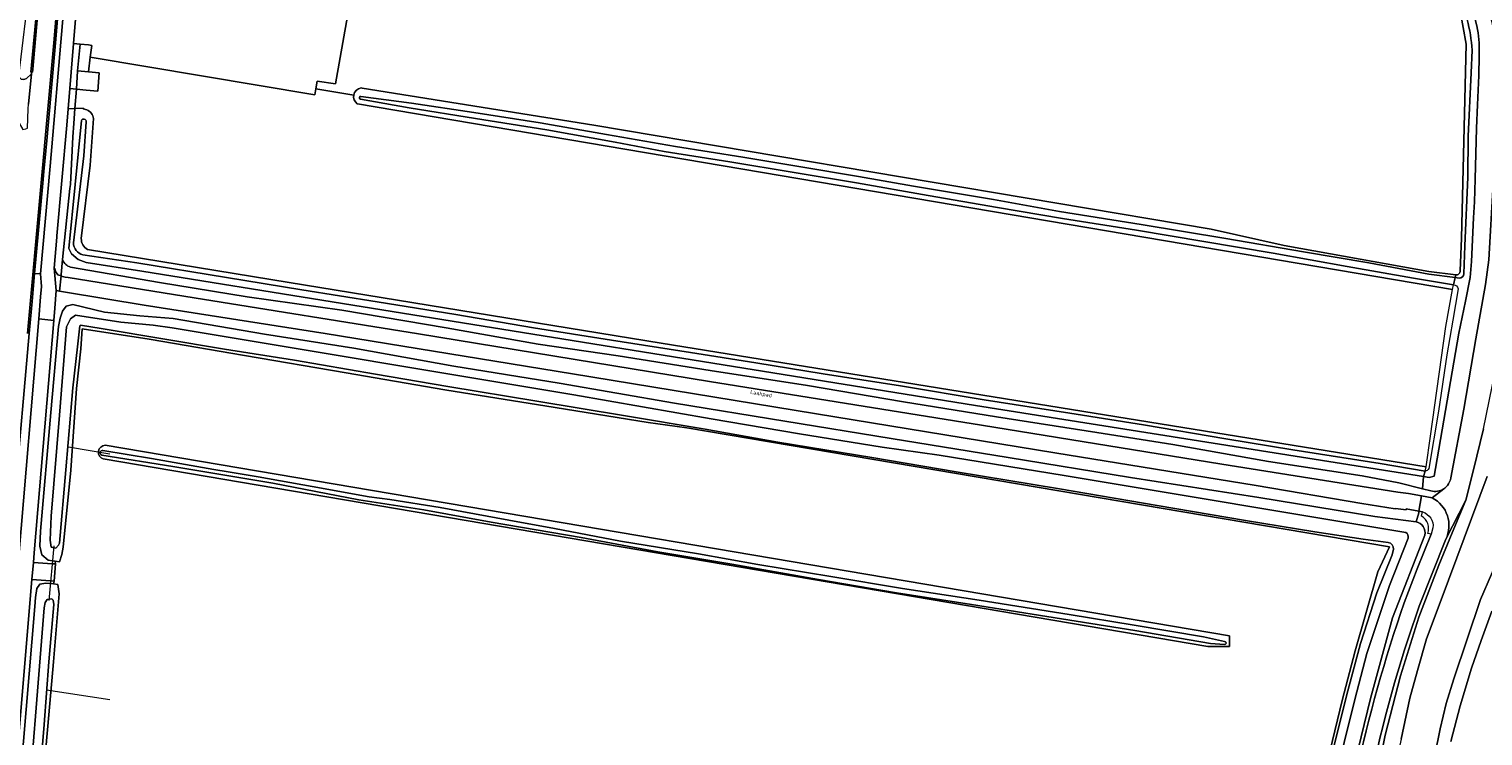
# Model space of a CAD drawing. Header units: metres. Extents: x 149984 to 156489, y 469398 to 478068.
# Tile 631 of 656: x 155275 to 155610, y 471091 to 471254. Entities that reach past the tile are written whole.
import ezdxf
from ezdxf.enums import TextEntityAlignment as Align

# ---------------------------------------------------------------- set-up
doc = ezdxf.new("R2010")
doc.units = ezdxf.units.M
doc.header["$LTSCALE"] = 0.75
for name, color, linetype, lineweight in [('B-WE-GR-GRAS-GV', 252, 'Continuous', 13), ('B-WE-GR-STRUIK-GV', 252, 'Continuous', 13), ('B-WE-KW-KUNSTWERK_DUIKER-G', 6, 'Continuous', 18), ('B-WE-KW-KUNSTWERK_GEMAAL-GV', 6, 'Continuous', 18), ('B-WE-OG-BEBOUWING_LAGE TRAFO-GV', 6, 'Continuous', 18), ('B-WE-OG-TERREIN_ERF-GV', 252, 'Continuous', 18), ('B-WE-OG-TERREIN_OEVER-GV', 252, 'Continuous', 18), ('B-WE-OG-TOPOGRAFIE-T18', 7, 'Continuous', 18), ('B-WE-OG-WATER_SLOOT-GV', 252, 'Continuous', 18), ('B-WE-OG-WEG-GV', 252, 'Continuous', 18), ('B-WE-VH-GESLOTENVERHARDING_ASFALT-GV', 252, 'Continuous', 18), ('B-WE-VH-GESLOTENVERHARDING_BETON-GV', 252, 'Continuous', 18), ('B-WE-VH-ONVERHARD-GV', 252, 'Continuous', 18), ('B-WE-VH-OPENVERHARDING_BETONSTRAATSTEEN-GV', 252, 'Continuous', 18)]:
    doc.layers.add(name, color=color, linetype=linetype, lineweight=lineweight)
doc.styles.add('NLCS-ISO-M500-T18', font='NLCS-ISO.ttf', dxfattribs={"height": 0.9})

msp = doc.modelspace()

# ---------------------------------------------------------------- linework, layer by layer
at = {"layer": 'B-WE-GR-GRAS-GV', "flags": 128}
for points in [[(155494.017, 471290.542), (155474.687, 471293.766), (155460.88, 471296.042), (155446.571, 471298.319), (155430.367, 471301.188), (155414.681, 471303.566), (155413.529, 471304.362), (155407.489, 471308.536), (155363.899, 471315.368), (155361.592, 471316.053), (155357.105, 471289.754), (155354.263, 471290.16), (155345.584, 471241.199), (155341.352, 471241.837), (155341.043, 471240.015), (155349.78, 471238.621)], [(155604.815, 471198.151), (155605.179, 471205.668), (155606.191, 471250.328), (155604.869, 471258), (155601.164, 471264.88), (155594.285, 471270.965), (155587.935, 471274.14), (155494.017, 471290.542)], [(155341.043, 471240.015), (155340.809, 471238.636), (155289.046, 471247.34), (155288.64, 471243.956), (155291.065, 471243.752), (155290.824, 471239.539), (155288.117, 471239.769), (155285.842, 471239.963), (155285.526, 471235.511), (155287.455, 471235.578), (155287.431, 471235.425), (155288.281, 471235.172)], [(155349.78, 471238.621), (155341.043, 471240.015)], [(155351.531, 471240.249), (155351.717, 471240.219), (155405.126, 471231.68), (155547.404, 471207.686), (155564.276, 471203.971), (155581.768, 471200.801), (155597.625, 471197.989), (155603.813, 471197.201)], [(155288.435, 471203.033), (155334.879, 471195.394), (155420.646, 471181.421), (155597.041, 471152.949), (155597.972, 471160.028), (155601.544, 471185.328), (155603.058, 471193.815), (155350.66, 471236.611), (155350.593, 471236.622)], [(155289.797, 471233.176), (155288.997, 471222.489), (155286.985, 471205.564)], [(155572.137, 471076.224), (155577.644, 471099.144), (155580.62, 471110.604), (155585.829, 471128.761), (155588.553, 471134.538), (155426.548, 471161.986), (155417.652, 471163.142), (155396.211, 471166.594), (155370.765, 471170.722), (155348.063, 471174.649), (155324.636, 471178.642), (155302.602, 471182.344), (155287.219, 471184.721), (155286.879, 471180.174), (155285.891, 471170.99), (155284.532, 471152.173), (155282.79, 471134.474), (155282.46, 471132.763), (155281.954, 471131.115), (155280.928, 471131.25), (155281.006, 471130.593), (155280.692, 471126.602), (155280.539, 471125.981), (155281.596, 471125.885), (155281.851, 471123.692), (155280.542, 471108.073), (155279.263, 471093.187), (155276.803, 471065.856)], [(155292.485, 471157.947), (155551.671, 471114.026)], [(155551.671, 471114.026), (155551.671, 471111.592), (155546.697, 471111.592), (155292.062, 471154.772)], [(155612.176, 471119.708), (155609.657, 471112.942), (155607.475, 471106.578), (155604.866, 471097.893), (155602.654, 471089.711)]]:
    msp.add_lwpolyline(points, dxfattribs=at)
at = {"layer": 'B-WE-GR-GRAS-GV'}
for points in [[(155350.593, 471236.622, -0.2924855), (155349.78, 471238.621)], [(155349.78, 471238.621, -0.330185), (155351.531, 471240.249)], [(155288.281, 471235.172, -0.292209), (155289.797, 471233.176)], [(155286.985, 471205.564, 0.2876217), (155288.435, 471203.033)], [(155603.813, 471197.201, 0.516305), (155604.815, 471198.151)], [(155292.062, 471154.772, -0.8337977), (155292.485, 471157.947)]]:
    msp.add_lwpolyline(points, format="xyb", dxfattribs=at)
at = {"layer": 'B-WE-GR-STRUIK-GV', "flags": 128}
msp.add_lwpolyline([(155285.479, 471288.363), (155285.282, 471288.419), (155285.013, 471288.431), (155284.521, 471288.19), (155284.137, 471287.878), (155284.112, 471287.642), (155281.095, 471251.47), (155279.015, 471228.124), (155278.381, 471221.016), (155278.143, 471218.344), (155276.227, 471197.48), (155277.59, 471197.407), (155279.828, 471222.194)], close=True, dxfattribs=at)
at = {"layer": 'B-WE-KW-KUNSTWERK_DUIKER-G', "flags": 128}
for points in [[(155293.569, 471155.895), (155284.052, 471157.477)], [(155280.684, 471134.736), (155279.482, 471122.189)], [(155278.982, 471101.553), (155293.582, 471099.342)]]:
    msp.add_lwpolyline(points, dxfattribs=at)
at = {"layer": 'B-WE-KW-KUNSTWERK_GEMAAL-GV', "flags": 128}
msp.add_lwpolyline([(155289.046, 471247.34), (155289.424, 471250.058), (155288.658, 471250.191), (155286.758, 471250.36), (155286.126, 471244.167), (155288.64, 471243.956)], close=True, dxfattribs=at)
at = {"layer": 'B-WE-OG-BEBOUWING_LAGE TRAFO-GV', "flags": 128}
msp.add_lwpolyline([(155286.126, 471244.167), (155285.842, 471239.963), (155288.117, 471239.769), (155290.824, 471239.539), (155291.065, 471243.752), (155288.64, 471243.956)], close=True, dxfattribs=at)
at = {"layer": 'B-WE-OG-TERREIN_ERF-GV', "flags": 128}
msp.add_lwpolyline([(155285.905, 471258.828), (155285.188, 471250.499), (155286.758, 471250.36), (155288.658, 471250.191), (155289.424, 471250.058), (155289.046, 471247.34), (155340.809, 471238.636), (155341.043, 471240.015), (155341.352, 471241.837), (155345.584, 471241.199), (155354.263, 471290.16)], dxfattribs=at)
at = {"layer": 'B-WE-OG-TERREIN_OEVER-GV', "flags": 128}
for points in [[(155413.529, 471304.362), (155414.681, 471303.566), (155430.367, 471301.188), (155446.571, 471298.319), (155460.88, 471296.042), (155474.687, 471293.766), (155494.017, 471290.542), (155587.935, 471274.14), (155594.285, 471270.965), (155601.164, 471264.88), (155604.869, 471258), (155606.191, 471250.328), (155605.179, 471205.668), (155604.815, 471198.151)], [(155609.202, 471247.642), (155609.149, 471243.143), (155608.831, 471236.335), (155608.614, 471231.013), (155608.328, 471219.209), (155608.174, 471213.978), (155607.936, 471210.296), (155607.476, 471200.301), (155607.176, 471196.604), (155606.064, 471191.161), (155604.546, 471183.734), (155599.163, 471152.606), (155598.85, 471150.794), (155597.704, 471150.507), (155596.413, 471150.712), (155596.122, 471147.931), (155598.068, 471147.444)], [(155605.71, 471197.394), (155605.948, 471203.909), (155606.578, 471219.705), (155606.652, 471229.177), (155607.376, 471243.716), (155607.578, 471248.96)], [(155602.688, 471150.409), (155605.706, 471166.213), (155608.443, 471182.467), (155610.68, 471194.951), (155611.415, 471200.664), (155612.42, 471218.17), (155612.853, 471235.912), (155612.858, 471247.018)], [(155350.593, 471236.622), (155350.66, 471236.611), (155603.058, 471193.815), (155603.3, 471194.9), (155594.096, 471196.433), (155578.788, 471199.082), (155561.757, 471202.207), (155545.721, 471204.844), (155530.197, 471207.447), (155513.194, 471210.191), (155498.159, 471212.715), (155482.237, 471215.483), (155465.718, 471218.381), (155451.331, 471220.741), (155436.446, 471223.202), (155421.332, 471225.63), (155410.052, 471227.772), (155394.277, 471230.563), (155377.855, 471233.177), (155362.536, 471235.661), (155351.34, 471237.678)], [(155351.459, 471238.309), (155363.137, 471236.734), (155377.435, 471234.594), (155392.799, 471232.229), (155408.071, 471229.535), (155423.954, 471226.733), (155439.463, 471224.34), (155452.815, 471222.099), (155466.158, 471219.858), (155478.809, 471217.626), (155497.276, 471214.581), (155512.498, 471211.755), (155531.339, 471208.801), (155550.816, 471205.594), (155568.711, 471202.52), (155583.819, 471199.963), (155597.599, 471197.377), (155603.671, 471196.564), (155603.813, 471197.201), (155597.625, 471197.989), (155581.768, 471200.801), (155564.276, 471203.971), (155547.404, 471207.686), (155405.126, 471231.68), (155351.717, 471240.219)], [(155351.717, 471240.219), (155351.531, 471240.249)], [(155288.281, 471235.172), (155287.431, 471235.425), (155287.455, 471235.578), (155285.526, 471235.511), (155285.268, 471232.082), (155285.069, 471228.955), (155284.485, 471218.026), (155284.344, 471217.092), (155282.683, 471200.703)], [(155596.122, 471147.931), (155596.413, 471150.712), (155493.134, 471167.124), (155432.541, 471176.865), (155300.971, 471198.071), (155288.091, 471200.043), (155286.235, 471200.739), (155284.727, 471202.016), (155284.146, 471203.292), (155287.02, 471232.716)], [(155288.095, 471232.479), (155287.587, 471224.6), (155285.163, 471204.575)], [(155286.985, 471205.564), (155288.997, 471222.489), (155289.797, 471233.176)], [(155287.367, 471201.771), (155299.748, 471199.928), (155320.457, 471196.609), (155337.821, 471193.763), (155355.166, 471190.94), (155373.358, 471188.061), (155391.192, 471184.977), (155409.172, 471182.167), (155427.44, 471179.314), (155442.483, 471176.917), (155457.987, 471174.419), (155475.863, 471171.599), (155495.113, 471168.381), (155514.832, 471165.333), (155531.854, 471162.666), (155550.814, 471159.421), (155566.278, 471156.871), (155586.42, 471153.711), (155596.77, 471151.983), (155597.041, 471152.949), (155420.646, 471181.421), (155334.879, 471195.394), (155288.435, 471203.033)], [(155284.528, 471198.989), (155305.023, 471195.404), (155325.232, 471192.154), (155347.008, 471189.054), (155371.057, 471185.009), (155392.304, 471181.246), (155410.74, 471178.534), (155431.927, 471175.187), (155454.419, 471171.673), (155476.553, 471167.971), (155497.936, 471164.473), (155521.076, 471160.865), (155538.577, 471158.105), (155560.651, 471154.207), (155582.221, 471150.897), (155590.669, 471149.295), (155596.122, 471147.931)], [(155603.813, 471197.201), (155603.671, 471196.564), (155604.648, 471196.434)], [(155594.664, 471140.294), (155585.178, 471141.509), (155558.414, 471145.906), (155528.813, 471150.544), (155500.63, 471155.082), (155473.638, 471159.472), (155449.168, 471163.522), (155423.73, 471167.637), (155397.157, 471172.252), (155372.829, 471176.185), (155349.826, 471180.333), (155329.244, 471183.503), (155308.161, 471187.148), (155300.485, 471187.747), (155292.338, 471188.584), (155285.047, 471190.385), (155283.53, 471189.959), (155282.633, 471188.843), (155282.082, 471187.205), (155281.716, 471185.307), (155279.957, 471165.461), (155277.615, 471138.168), (155277.426, 471134.68), (155277.9, 471132.676), (155279.353, 471131.449), (155280.357, 471131.322), (155280.928, 471131.25), (155281.954, 471131.115), (155282.46, 471132.763), (155282.79, 471134.474), (155284.532, 471152.173), (155285.891, 471170.99), (155286.879, 471180.174), (155287.219, 471184.721), (155302.602, 471182.344), (155324.636, 471178.642), (155348.063, 471174.649), (155370.765, 471170.722), (155396.211, 471166.594), (155417.652, 471163.142), (155426.548, 471161.986), (155588.553, 471134.538), (155585.829, 471128.761), (155580.62, 471110.604), (155577.644, 471099.144), (155572.137, 471076.224)], [(155588.245, 471135.57), (155582.484, 471136.292), (155571.374, 471137.957), (155555.369, 471140.566), (155534.994, 471144.085), (155512.496, 471147.861), (155488.625, 471151.8), (155469.238, 471155.148), (155447.544, 471158.678), (155430.799, 471161.638), (155411.953, 471164.757), (155392.024, 471168.097), (155371.497, 471171.503), (155354.827, 471174.344), (155336.105, 471177.566), (155320.01, 471180.036), (155291.547, 471184.858), (155286.815, 471185.629), (155286.621, 471185.446), (155286.12, 471180.579), (155285.062, 471171.189), (155283.402, 471152.27), (155281.931, 471135.379), (155281.726, 471134.907), (155281.138, 471134.258), (155280.019, 471134.437), (155279.802, 471136.085), (155280.07, 471141.604), (155281.989, 471164.9), (155283.574, 471185.214), (155284.486, 471187.069), (155285.66, 471187.929), (155296.092, 471186.266), (155303.521, 471185.629), (155307.957, 471185.006), (155400.524, 471169.531), (155432.148, 471163.988), (155452.568, 471160.602), (155471.562, 471157.493), (155484.769, 471155.685), (155513.576, 471150.959), (155592.312, 471137.819)], [(155610.217, 471161.698), (155607.898, 471152.237), (155606.118, 471145.275), (155603.005, 471137.73), (155599.957, 471130.277), (155595.279, 471118.356), (155591.055, 471104.841), (155587.585, 471091.111), (155584.591, 471076.384)], [(155291.967, 471156.734), (155303.196, 471154.911), (155317.527, 471152.362), (155320.811, 471151.784), (155327.771, 471150.679), (155340.195, 471148.403), (155353.376, 471146.022), (155358.081, 471145.458), (155369.676, 471143.609), (155385.566, 471140.688), (155396.065, 471138.749), (155411.265, 471135.875), (155429.249, 471132.902), (155442.911, 471130.459), (155459.737, 471127.735), (155476.304, 471124.957), (155493.941, 471122.251), (155514.723, 471118.943), (155529.669, 471116.493), (155545.648, 471113.821), (155550.541, 471112.704)], [(155292.062, 471154.772), (155546.697, 471111.592), (155551.671, 471111.592), (155551.671, 471114.026), (155292.485, 471157.947)], [(155550.542, 471112.036), (155547.254, 471112.264), (155529.831, 471115.273), (155509.583, 471118.51), (155492.16, 471121.26), (155474.898, 471123.921), (155456.913, 471127.045), (155436.959, 471130.506), (155419.911, 471133.346), (155402.175, 471136.657), (155381.455, 471140.196), (155365.921, 471143.02), (155350.994, 471145.399), (155331.173, 471149.198), (155308.064, 471153.047), (155291.711, 471155.674)], [(155591.226, 471090.219), (155593.237, 471099.656), (155595.042, 471106.05), (155597.105, 471113.372), (155600.456, 471122.344), (155611.079, 471150.757)], [(155592.835, 471136.531), (155588.569, 471125.611), (155583.352, 471109.925), (155580.987, 471101.118), (155578.214, 471089.841), (155574.934, 471074.609), (155571.175, 471055.362), (155567.598, 471039.148), (155564.052, 471024.427), (155561.324, 471014.146)], [(155568.776, 471028.309), (155574.069, 471052.797), (155579.102, 471078.779), (155584.157, 471099.63), (155589.265, 471118.154), (155596.691, 471137.24)], [(155614.588, 471134.042), (155609.565, 471122.406), (155603.414, 471104.147), (155601.598, 471098.418), (155600.194, 471092.574), (155596.595, 471074.76), (155592.476, 471056.065), (155589.095, 471039.28), (155586.385, 471026.459), (155581.832, 471008.938), (155575.162, 470986.342), (155570.35, 470969.847), (155565.226, 470951.566), (155563.75, 470945.911), (155562.932, 470940.125), (155561.139, 470925.281), (155559.293, 470910.862), (155558.391, 470906.357), (155556.93, 470902.001), (155551.33, 470887.028), (155549.643, 470884.861)], [(155556.548, 471005.205), (155561.802, 471024.749), (155566.2, 471042.411), (155568.55, 471053.163), (155571.222, 471066.112), (155573.926, 471079.624), (155575.562, 471087.867), (155578.633, 471100.226), (155581.903, 471112.266), (155585.605, 471123.968), (155589.157, 471132.711), (155589.461, 471133.966)], [(155276.803, 471065.856), (155279.263, 471093.187), (155280.542, 471108.073), (155281.851, 471123.692), (155281.596, 471125.885), (155280.539, 471125.981), (155279.852, 471126.053), (155278.843, 471126.158), (155277.441, 471125.932), (155276.72, 471124.904), (155276.414, 471122.889), (155276.29, 471120.8), (155271.674, 471065.999)], [(155274.037, 471065.773), (155278.427, 471120.464), (155278.628, 471121.737), (155279.097, 471122.436), (155280.157, 471122.531), (155280.517, 471122.274), (155280.658, 471121.267), (155279.536, 471108.03), (155278.407, 471093.595), (155276.087, 471065.8)], [(155602.654, 471089.711), (155604.866, 471097.893), (155607.475, 471106.578), (155609.657, 471112.942), (155612.176, 471119.708)]]:
    msp.add_lwpolyline(points, dxfattribs=at)
at = {"layer": 'B-WE-OG-TERREIN_OEVER-GV'}
for points in [[(155612.858, 471247.018, 0.1446721), (155608.353, 471265.322)], [(155607.578, 471248.96, 0.1065494), (155603.873, 471262.635)], [(155607.072, 471260.339, -0.037078), (155608.835, 471253.68)], [(155608.835, 471253.68, -0.0578085), (155609.202, 471247.642)], [(155349.78, 471238.621, 0.2924855), (155350.593, 471236.622)], [(155351.531, 471240.249, 0.330185), (155349.78, 471238.621)], [(155351.34, 471237.678, -0.944541), (155351.459, 471238.309)], [(155289.797, 471233.176, 0.292209), (155288.281, 471235.172)], [(155287.02, 471232.716, -0.8983393), (155288.095, 471232.479)], [(155285.163, 471204.575, 0.3210709), (155287.367, 471201.771)], [(155288.435, 471203.033, -0.2876217), (155286.985, 471205.564)], [(155282.683, 471200.703, 0.2592916), (155284.528, 471198.989)], [(155604.815, 471198.151, -0.516305), (155603.813, 471197.201)], [(155604.648, 471196.434, 0.3384179), (155605.71, 471197.394)], [(155292.485, 471157.947, 0.8337977), (155292.062, 471154.772)], [(155291.711, 471155.674, -0.9684768), (155291.967, 471156.734)], [(155601.889, 471148.646, 0.1334015), (155602.688, 471150.409)], [(155598.068, 471147.444, 0.2130266), (155601.039, 471147.893)], [(155601.039, 471147.893, 0.0767145), (155601.889, 471148.646)], [(155596.691, 471137.24, 0.4227435), (155594.664, 471140.294)], [(155592.312, 471137.819, -0.359471), (155592.835, 471136.531)], [(155589.461, 471133.966, 0.3511495), (155588.245, 471135.57)], [(155550.541, 471112.704, -1.0494184), (155550.542, 471112.036)]]:
    msp.add_lwpolyline(points, format="xyb", dxfattribs=at)
at = {"layer": 'B-WE-OG-WATER_SLOOT-GV'}
for points in [[(155603.873, 471262.635, -0.1065494), (155607.578, 471248.96)], [(155608.835, 471253.68, 0.037078), (155607.072, 471260.339)], [(155609.202, 471247.642, 0.0578085), (155608.835, 471253.68)], [(155351.459, 471238.309, 0.944541), (155351.34, 471237.678)], [(155288.095, 471232.479, 0.8983393), (155287.02, 471232.716)], [(155287.367, 471201.771, -0.3210709), (155285.163, 471204.575)], [(155605.71, 471197.394, -0.3384179), (155604.648, 471196.434)], [(155603.3, 471194.9, -0.4005553), (155604.345, 471193.966)], [(155291.967, 471156.734, 0.9684768), (155291.711, 471155.674)], [(155597.613, 471152.554, -0.2699183), (155596.77, 471151.983)], [(155592.835, 471136.531, 0.359471), (155592.312, 471137.819)], [(155588.245, 471135.57, -0.3511495), (155589.461, 471133.966)], [(155550.542, 471112.036, 1.0494184), (155550.541, 471112.704)]]:
    msp.add_lwpolyline(points, format="xyb", dxfattribs=at)
at = {"layer": 'B-WE-OG-WATER_SLOOT-GV', "flags": 128}
for points in [[(155596.77, 471151.983), (155596.413, 471150.712), (155597.704, 471150.507), (155598.85, 471150.794), (155599.163, 471152.606), (155604.546, 471183.734), (155606.064, 471191.161), (155607.176, 471196.604), (155607.476, 471200.301), (155607.936, 471210.296), (155608.174, 471213.978), (155608.328, 471219.209), (155608.614, 471231.013), (155608.831, 471236.335), (155609.149, 471243.143), (155609.202, 471247.642)], [(155607.578, 471248.96), (155607.376, 471243.716), (155606.652, 471229.177), (155606.578, 471219.705), (155605.948, 471203.909), (155605.71, 471197.394)], [(155351.34, 471237.678), (155362.536, 471235.661), (155377.855, 471233.177), (155394.277, 471230.563), (155410.052, 471227.772), (155421.332, 471225.63), (155436.446, 471223.202), (155451.331, 471220.741), (155465.718, 471218.381), (155482.237, 471215.483), (155498.159, 471212.715), (155513.194, 471210.191), (155530.197, 471207.447), (155545.721, 471204.844), (155561.757, 471202.207), (155578.788, 471199.082), (155594.096, 471196.433), (155603.3, 471194.9), (155603.671, 471196.564), (155597.599, 471197.377), (155583.819, 471199.963), (155568.711, 471202.52), (155550.816, 471205.594), (155531.339, 471208.801), (155512.498, 471211.755), (155497.276, 471214.581), (155478.809, 471217.626), (155466.158, 471219.858), (155452.815, 471222.099), (155439.463, 471224.34), (155423.954, 471226.733), (155408.071, 471229.535), (155392.799, 471232.229), (155377.435, 471234.594), (155363.137, 471236.734), (155351.459, 471238.309)], [(155287.02, 471232.716), (155284.146, 471203.292), (155284.727, 471202.016), (155286.235, 471200.739), (155288.091, 471200.043), (155300.971, 471198.071), (155432.541, 471176.865), (155493.134, 471167.124), (155596.413, 471150.712), (155596.77, 471151.983), (155586.42, 471153.711), (155566.278, 471156.871), (155550.814, 471159.421), (155531.854, 471162.666), (155514.832, 471165.333), (155495.113, 471168.381), (155475.863, 471171.599), (155457.987, 471174.419), (155442.483, 471176.917), (155427.44, 471179.314), (155409.172, 471182.167), (155391.192, 471184.977), (155373.358, 471188.061), (155355.166, 471190.94), (155337.821, 471193.763), (155320.457, 471196.609), (155299.748, 471199.928), (155287.367, 471201.771)], [(155285.163, 471204.575), (155287.587, 471224.6), (155288.095, 471232.479)], [(155604.345, 471193.966), (155603.131, 471186.768), (155601.765, 471178.793), (155599.841, 471165.761), (155597.613, 471152.554)], [(155604.648, 471196.434), (155603.671, 471196.564), (155603.3, 471194.9)], [(155285.66, 471187.929), (155284.486, 471187.069), (155283.574, 471185.214), (155281.989, 471164.9), (155280.07, 471141.604), (155279.802, 471136.085), (155280.019, 471134.437), (155281.138, 471134.258), (155281.726, 471134.907), (155281.931, 471135.379), (155283.402, 471152.27), (155285.062, 471171.189), (155286.12, 471180.579), (155286.621, 471185.446), (155286.815, 471185.629), (155291.547, 471184.858), (155320.01, 471180.036), (155336.105, 471177.566), (155354.827, 471174.344), (155371.497, 471171.503), (155392.024, 471168.097), (155411.953, 471164.757), (155430.799, 471161.638), (155447.544, 471158.678), (155469.238, 471155.148), (155488.625, 471151.8), (155512.496, 471147.861), (155534.994, 471144.085), (155555.369, 471140.566), (155571.374, 471137.957), (155582.484, 471136.292), (155588.245, 471135.57)], [(155592.312, 471137.819), (155513.576, 471150.959), (155484.769, 471155.685), (155471.562, 471157.493), (155452.568, 471160.602), (155432.148, 471163.988), (155400.524, 471169.531), (155307.957, 471185.006), (155303.521, 471185.629), (155296.092, 471186.266), (155285.66, 471187.929)], [(155317.527, 471152.362), (155303.196, 471154.911), (155291.967, 471156.734)], [(155291.711, 471155.674), (155308.064, 471153.047), (155331.173, 471149.198), (155350.994, 471145.399), (155365.921, 471143.02), (155381.455, 471140.196), (155402.175, 471136.657), (155419.911, 471133.346), (155436.959, 471130.506), (155456.913, 471127.045), (155474.898, 471123.921), (155492.16, 471121.26), (155509.583, 471118.51), (155529.831, 471115.273), (155547.254, 471112.264), (155550.542, 471112.036)], [(155550.541, 471112.704), (155545.648, 471113.821), (155529.669, 471116.493), (155514.723, 471118.943), (155493.941, 471122.251), (155476.304, 471124.957), (155459.737, 471127.735), (155442.911, 471130.459), (155429.249, 471132.902), (155411.265, 471135.875), (155396.065, 471138.749), (155385.566, 471140.688), (155369.676, 471143.609), (155358.081, 471145.458), (155353.376, 471146.022), (155340.195, 471148.403), (155327.771, 471150.679), (155320.811, 471151.784), (155317.527, 471152.362)], [(155611.079, 471150.757), (155600.456, 471122.344), (155597.105, 471113.372), (155595.042, 471106.05), (155593.237, 471099.656), (155591.226, 471090.219), (155586.895, 471070.366), (155582.769, 471050.771), (155577.561, 471026.639), (155573.849, 471013.696), (155564.36, 470979.92), (155557.244, 470954.756), (155555.491, 470948.465), (155554.305, 470938.462), (155551.469, 470916.959), (155546.828, 470902.056), (155543.012, 470890.403), (155543.373, 470890.351), (155541.896, 470886.242), (155541.723, 470885.762), (155540.24, 470880.422)], [(155541.58, 470931.781), (155541.849, 470936.357), (155542.89, 470945.765), (155545.747, 470956.178), (155551.804, 470978.113), (155554.552, 470989.266), (155558.846, 471005.782), (155561.324, 471014.146), (155564.052, 471024.427), (155567.598, 471039.148), (155571.175, 471055.362), (155574.934, 471074.609), (155578.214, 471089.841), (155580.987, 471101.118), (155583.352, 471109.925), (155588.569, 471125.611), (155592.835, 471136.531)], [(155549.643, 470884.861), (155551.33, 470887.028), (155556.93, 470902.001), (155558.391, 470906.357), (155559.293, 470910.862), (155561.139, 470925.281), (155562.932, 470940.125), (155563.75, 470945.911), (155565.226, 470951.566), (155570.35, 470969.847), (155575.162, 470986.342), (155581.832, 471008.938), (155586.385, 471026.459), (155589.095, 471039.28), (155592.476, 471056.065), (155596.595, 471074.76), (155600.194, 471092.574), (155601.598, 471098.418), (155603.414, 471104.147), (155609.565, 471122.406), (155614.588, 471134.042)], [(155589.461, 471133.966), (155589.157, 471132.711), (155585.605, 471123.968), (155581.903, 471112.266), (155578.633, 471100.226), (155575.562, 471087.867), (155573.926, 471079.624), (155571.222, 471066.112), (155568.55, 471053.163), (155566.2, 471042.411), (155561.802, 471024.749), (155556.548, 471005.205)], [(155276.087, 471065.8), (155278.407, 471093.595), (155279.536, 471108.03), (155280.658, 471121.267), (155280.517, 471122.274), (155280.157, 471122.531), (155279.097, 471122.436), (155278.628, 471121.737), (155278.427, 471120.464), (155274.037, 471065.773)]]:
    msp.add_lwpolyline(points, dxfattribs=at)
at = {"layer": 'B-WE-OG-WEG-GV', "flags": 128}
for points in [[(155275.491, 471243.49), (155275.53, 471243.881), (155275.333, 471243.883), (155277.098, 471262.671), (155275.882, 471263.758), (155275.293, 471264.052), (155275.046, 471264.067), (155272.51, 471242.998), (155273.134, 471242.29), (155273.74, 471242.23), (155274, 471242.27), (155274.37, 471242.44)], [(155282.305, 471196.961), (155282.337, 471197.293), (155282.683, 471200.703), (155284.344, 471217.092), (155284.485, 471218.026), (155285.069, 471228.955), (155285.268, 471232.082), (155285.526, 471235.511), (155283.933, 471235.455), (155283.617, 471231.661), (155281.373, 471206.162), (155281.355, 471205.876), (155280.716, 471198.7), (155280.85, 471198.68), (155281.05, 471197.93), (155281.601, 471197.233)], [(155277.59, 471197.407), (155276.227, 471197.48), (155276.192, 471197.482), (155275.632, 471191.033), (155274.958, 471183.662), (155271.683, 471146.039), (155270.626, 471133.609), (155272.469, 471131.462), (155277.194, 471187.076), (155277.6, 471192.116), (155277.79, 471194.478)], [(155283.347, 471193.219), (155281.968, 471193.446), (155281.19, 471193.558), (155280.879, 471189.547), (155280.657, 471186.685), (155276.13, 471133.146), (155275.944, 471130.944), (155280.291, 471130.642), (155281.006, 471130.593), (155280.928, 471131.25), (155280.357, 471131.322), (155279.353, 471131.449), (155277.9, 471132.676), (155277.426, 471134.68), (155277.615, 471138.168), (155279.957, 471165.461), (155281.716, 471185.307), (155282.082, 471187.205), (155282.633, 471188.843), (155283.53, 471189.959), (155285.047, 471190.385), (155292.338, 471188.584), (155300.485, 471187.747), (155308.161, 471187.148), (155329.244, 471183.503), (155349.826, 471180.333), (155372.829, 471176.185), (155397.157, 471172.252), (155423.73, 471167.637), (155449.168, 471163.522), (155473.638, 471159.472), (155500.63, 471155.082), (155528.813, 471150.544), (155558.414, 471145.906), (155585.178, 471141.509), (155594.664, 471140.294), (155595.282, 471142.366), (155595.343, 471142.722), (155592.425, 471143.263), (155592.396, 471143.067), (155589.901, 471143.393), (155589.883, 471143.269), (155582.21, 471144.553), (155557.827, 471148.688), (155511.436, 471156.198), (155460.72, 471164.469), (155400.212, 471174.355), (155343.174, 471183.671), (155301.488, 471190.231)], [(155280.692, 471126.602), (155279.911, 471126.668), (155275.572, 471127.031), (155266.623, 471020.173), (155266.467, 471018.306), (155271.09, 471017.876), (155271.56, 471017.832), (155271.696, 471018.5), (155271.16, 471018.639), (155269.745, 471019.003), (155268.735, 471019.831), (155268.68, 471020.071), (155268.304, 471021.704), (155268.182, 471024.5), (155271.674, 471065.999), (155276.29, 471120.8), (155276.414, 471122.889), (155276.72, 471124.904), (155277.441, 471125.932), (155278.843, 471126.158), (155279.852, 471126.053), (155280.539, 471125.981)]]:
    msp.add_lwpolyline(points, close=True, dxfattribs=at)
for points in [[(155282.683, 471200.703), (155282.337, 471197.293), (155282.305, 471196.961), (155282.611, 471196.843), (155283.277, 471196.693), (155283.98, 471196.579), (155313.039, 471191.894), (155364.753, 471183.624), (155431.82, 471172.644), (155494.515, 471162.567), (155549.936, 471153.584), (155590.445, 471147.139), (155592.951, 471146.802), (155595.948, 471146.269), (155598.384, 471145.835), (155601.039, 471147.893)], [(155598.068, 471147.444), (155596.122, 471147.931), (155590.669, 471149.295), (155582.221, 471150.897), (155560.651, 471154.207), (155538.577, 471158.105), (155521.076, 471160.865), (155497.936, 471164.473), (155476.553, 471167.971), (155454.419, 471171.673), (155431.927, 471175.187), (155410.74, 471178.534), (155392.304, 471181.246), (155371.057, 471185.009), (155347.008, 471189.054), (155325.232, 471192.154), (155305.023, 471195.404), (155284.528, 471198.989)], [(155584.591, 471076.384), (155587.585, 471091.111), (155591.055, 471104.841), (155595.279, 471118.356), (155599.957, 471130.277), (155603.005, 471137.73), (155606.118, 471145.275)], [(155606.118, 471145.275), (155601.539, 471136.286), (155595.426, 471120.843)], [(155595.922, 471141.6), (155596.187, 471142.565), (155595.343, 471142.722), (155595.282, 471142.366), (155594.664, 471140.294)], [(155596.691, 471137.24), (155589.265, 471118.154), (155584.157, 471099.63), (155579.102, 471078.779), (155574.069, 471052.797), (155568.776, 471028.309), (155561.983, 471003.335), (155556.517, 470983.236), (155551.689, 470965.918), (155548.434, 470952.444), (155546.776, 470945.601), (155545.461, 470936.651), (155544.646, 470930.054)], [(155591.944, 471121.622), (155594.921, 471129.494), (155598.152, 471137.47), (155597.35, 471137.616)]]:
    msp.add_lwpolyline(points, dxfattribs=at)
at = {"layer": 'B-WE-OG-WEG-GV'}
for points in [[(155284.528, 471198.989, -0.2592916), (155282.683, 471200.703)], [(155601.039, 471147.893, -0.2130266), (155598.068, 471147.444)], [(155594.664, 471140.294, -0.4227435), (155596.691, 471137.24)], [(155597.35, 471137.616, 0.3695087), (155595.922, 471141.6)], [(155580.856, 471082.149, -0.030152), (155591.944, 471121.622)], [(155595.426, 471120.843, 0.0358725), (155584.068, 471080.139)]]:
    msp.add_lwpolyline(points, format="xyb", dxfattribs=at)
at = {"layer": 'B-WE-VH-GESLOTENVERHARDING_ASFALT-GV', "flags": 128}
for points in [[(155274.564, 471183.697), (155277.749, 471218.38), (155280.7, 471251.504), (155283.718, 471287.679)], [(155277.368, 471262.112), (155275.808, 471244.544), (155275.728, 471243.879), (155275.53, 471243.881), (155275.491, 471243.49), (155274.779, 471236.531)], [(155598.384, 471145.835), (155595.948, 471146.269), (155595.343, 471142.722), (155596.187, 471142.565)], [(155598.574, 471138.888), (155598.152, 471137.47), (155594.921, 471129.494), (155591.944, 471121.622)], [(155595.426, 471120.843), (155601.539, 471136.286)]]:
    msp.add_lwpolyline(points, dxfattribs=at)
for points in [[(155280.716, 471198.7), (155281.19, 471193.558), (155281.968, 471193.446), (155282.305, 471196.961), (155281.601, 471197.233), (155281.05, 471197.93), (155280.85, 471198.68)], [(155282.305, 471196.961), (155281.968, 471193.446), (155283.347, 471193.219), (155301.488, 471190.231), (155343.174, 471183.671), (155400.212, 471174.355), (155460.72, 471164.469), (155511.436, 471156.198), (155557.827, 471148.688), (155582.21, 471144.553), (155589.883, 471143.269), (155589.901, 471143.393), (155592.396, 471143.067), (155592.425, 471143.263), (155595.343, 471142.722), (155595.948, 471146.269), (155592.951, 471146.802), (155590.445, 471147.139), (155549.936, 471153.584), (155494.515, 471162.567), (155431.82, 471172.644), (155364.753, 471183.624), (155313.039, 471191.894), (155283.98, 471196.579), (155283.277, 471196.693), (155282.611, 471196.843)]]:
    msp.add_lwpolyline(points, close=True, dxfattribs=at)
at = {"layer": 'B-WE-VH-GESLOTENVERHARDING_ASFALT-GV'}
for points in [[(155601.539, 471136.286, 0.4049433), (155598.384, 471145.835)], [(155596.187, 471142.565, -0.3641258), (155598.574, 471138.888)], [(155591.944, 471121.622, 0.030152), (155580.856, 471082.149)], [(155584.068, 471080.139, -0.0358725), (155595.426, 471120.843)]]:
    msp.add_lwpolyline(points, format="xyb", dxfattribs=at)
at = {"layer": 'B-WE-VH-GESLOTENVERHARDING_BETON-GV', "flags": 128}
for points in [[(155271.683, 471146.039), (155274.958, 471183.662), (155275.632, 471191.033), (155276.192, 471197.482), (155276.227, 471197.48), (155278.143, 471218.344), (155278.381, 471221.016), (155279.015, 471228.124), (155281.095, 471251.47), (155284.112, 471287.642)], [(155283.718, 471287.679), (155280.7, 471251.504), (155277.749, 471218.38), (155274.564, 471183.697)], [(155266.623, 471020.173), (155275.572, 471127.031), (155275.944, 471130.944), (155276.13, 471133.146), (155280.657, 471186.685), (155277.194, 471187.076), (155272.469, 471131.462)]]:
    msp.add_lwpolyline(points, dxfattribs=at)
msp.add_lwpolyline([(155277.098, 471262.671), (155275.333, 471243.883), (155275.53, 471243.881), (155275.728, 471243.879), (155275.808, 471244.544), (155277.368, 471262.112), (155277.331, 471262.287), (155277.286, 471262.502), (155277.122, 471262.659)], close=True, dxfattribs=at)
at = {"layer": 'B-WE-VH-ONVERHARD-GV'}
for points in [[(155608.353, 471265.322, -0.1446721), (155612.858, 471247.018)], [(155602.688, 471150.409, -0.1334015), (155601.889, 471148.646)], [(155601.889, 471148.646, -0.0767145), (155601.039, 471147.893)], [(155598.384, 471145.835, -0.4049433), (155601.539, 471136.286)]]:
    msp.add_lwpolyline(points, format="xyb", dxfattribs=at)
at = {"layer": 'B-WE-VH-ONVERHARD-GV', "flags": 128}
for points in [[(155601.539, 471136.286), (155606.118, 471145.275), (155607.898, 471152.237), (155610.217, 471161.698), (155612.885, 471174.864), (155615.13, 471189.066), (155615.923, 471201.087), (155616.467, 471213.393), (155616.901, 471228.257), (155617.524, 471240.433), (155617.678, 471246.442), (155617.098, 471253.931)], [(155612.858, 471247.018), (155612.853, 471235.912), (155612.42, 471218.17), (155611.415, 471200.664), (155610.68, 471194.951), (155608.443, 471182.467), (155605.706, 471166.213), (155602.688, 471150.409)], [(155601.039, 471147.893), (155598.384, 471145.835)]]:
    msp.add_lwpolyline(points, dxfattribs=at)
at = {"layer": 'B-WE-VH-OPENVERHARDING_BETONSTRAATSTEEN-GV', "flags": 128}
msp.add_lwpolyline([(155285.479, 471288.363), (155279.828, 471222.194), (155277.59, 471197.407), (155277.79, 471194.478), (155277.6, 471192.116), (155277.194, 471187.076), (155280.657, 471186.685), (155280.879, 471189.547), (155281.19, 471193.558), (155280.716, 471198.7), (155281.355, 471205.876), (155281.373, 471206.162), (155283.617, 471231.661), (155283.933, 471235.455), (155284.32, 471240.092), (155285.188, 471250.499), (155285.905, 471258.828)], dxfattribs=at)
for points in [[(155285.842, 471239.963), (155286.126, 471244.167), (155286.758, 471250.36), (155285.188, 471250.499), (155284.32, 471240.092)], [(155274.55, 471230.949), (155274.734, 471235.442), (155274.779, 471236.531), (155275.491, 471243.49), (155274.37, 471242.44), (155274, 471242.27), (155273.74, 471242.23), (155273.134, 471242.29), (155272.51, 471242.998), (155271.716, 471243.9), (155271.648, 471242.438), (155271.222, 471237.69), (155270.748, 471232.406), (155272.646, 471232.153), (155273.488, 471230.672), (155274.17, 471230.85)], [(155284.32, 471240.092), (155283.933, 471235.455), (155285.526, 471235.511), (155285.842, 471239.963)], [(155281.006, 471130.593), (155280.291, 471130.642), (155275.944, 471130.944), (155275.572, 471127.031), (155279.911, 471126.668), (155280.692, 471126.602)]]:
    msp.add_lwpolyline(points, close=True, dxfattribs=at)

# ---------------------------------------------------------------- texts
at = {"layer": 'B-WE-OG-TOPOGRAFIE-T18', "style": 'NLCS-ISO-M500-T18'}
msp.add_text('Laakpad', height=0.9, rotation=350, dxfattribs=at).set_placement((155443.673, 471169.677), align=Align.MIDDLE)

doc.saveas('drawing.dxf')
